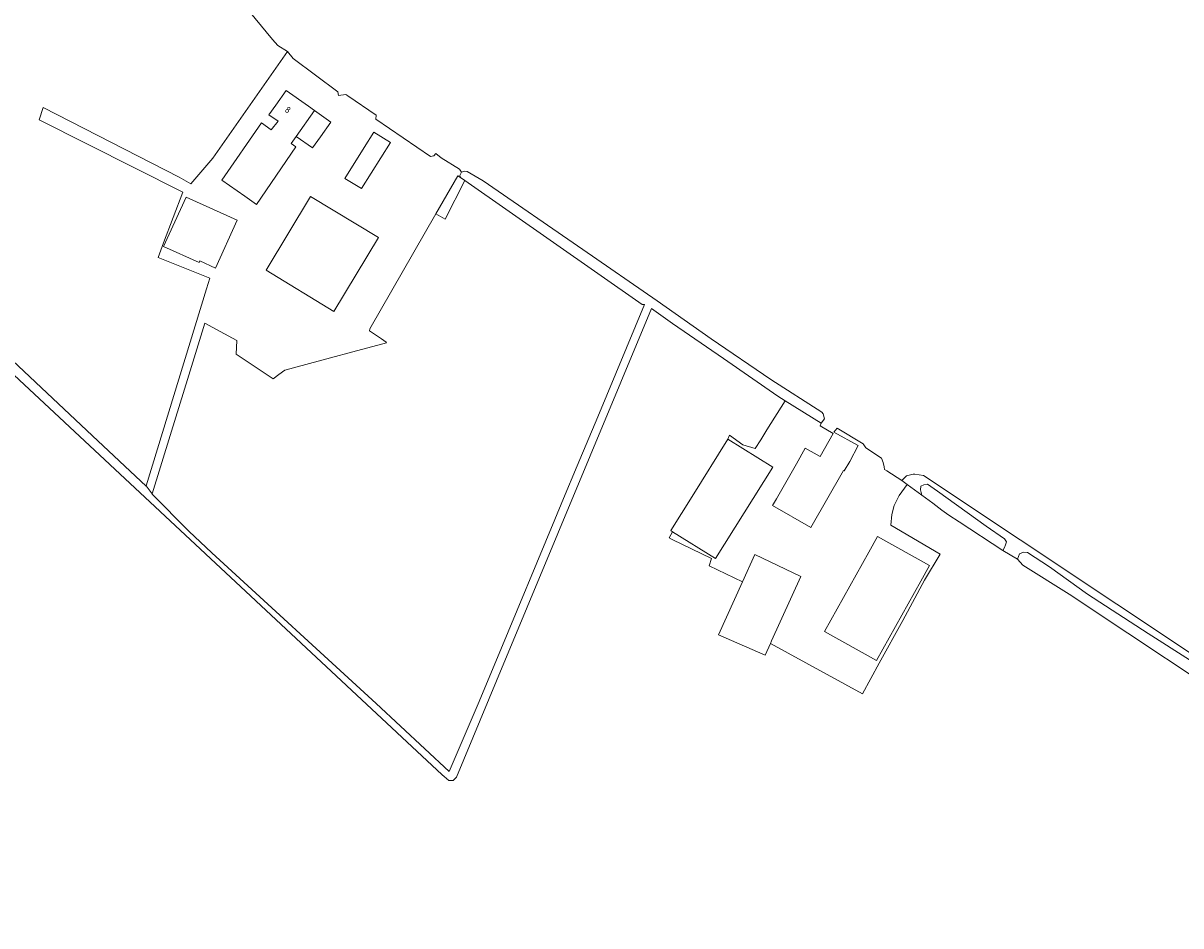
# Model space of a CAD drawing. Header units: metres. Extents: x 168032 to 180145, y 382923 to 399665.
# Tile 290 of 293: x 169196 to 169519, y 398409 to 398660. Entities that reach past the tile are written whole.
import ezdxf
from ezdxf.enums import TextEntityAlignment as Align

# ---------------------------------------------------------------- set-up
doc = ezdxf.new("R2010")
doc.units = ezdxf.units.M
for name, color, linetype, lineweight in [('B-WE-GR-BOUWLAND-GV', 8, 'Continuous', 18), ('B-WE-GR-GRAS-GV', 8, 'Continuous', 18), ('B-WE-GR-HAAG-G', 8, 'GR-HAAG1', 18), ('B-WE-IE-TERREINAFSCHEIDING_KUNSTMATIG_HEKWERK-G', 8, 'IE-TERREINAFSCHEIDING-KUNSTMATIG', 18), ('B-WE-OG-BEBOUWING-GV', 8, 'Continuous', 18), ('B-WE-OG-BEBOUWING-T18', 8, 'Continuous', 18), ('B-WE-OG-TERREIN_ERF-GV', 8, 'Continuous', 18), ('B-WE-OG-WATER_GREPPEL-GV', 8, 'Continuous', 18), ('B-WE-OG-WEG-GV', 8, 'Continuous', 18)]:
    doc.layers.add(name, color=color, linetype=linetype, lineweight=lineweight)
doc.styles.add('NLCS-ISO-M200-T18', font='NLCS-ISO.ttf', dxfattribs={"height": 0.36})
doc.linetypes.add('GR-HAAG1', pattern='A,6,[176,NLCS.SHX,S=0.125,R=0,X=0,Y=0],-2', length=8)
doc.linetypes.add('IE-TERREINAFSCHEIDING-KUNSTMATIG', pattern='A,4,[82,NLCS.SHX,S=0.75,R=90,X=0,Y=0],4,-2', length=10)

msp = doc.modelspace()

# ---------------------------------------------------------------- linework, layer by layer
at = {"layer": 'B-WE-GR-BOUWLAND-GV', "flags": 128}
msp.add_lwpolyline([(169525.17, 398476.003), (169503.853, 398490.108), (169487.54, 398501.028), (169474.634, 398509.071), (169473.208, 398510.781), (169469.123, 398513.19), (169456.951, 398521.122), (169454.09, 398522.987), (169452.146, 398524.448), (169449.561, 398526.392), (169446.496, 398528.57), (169442.41, 398531.574), (169440.226, 398528.539), (169438.855, 398525.687), (169438.224, 398523.227), (169437.927, 398520.264), (169451.611, 398512.134), (169447.307, 398504.891), (169441.27, 398493.637), (169434.629, 398481.754), (169429.981, 398473.28), (169404.381, 398487.321), (169402.892, 398484.028), (169389.96, 398489.666), (169396.625, 398504.478), (169387.275, 398508.88), (169387.937, 398510.997), (169377.036, 398516.263), (169376.163, 398516.685), (169377.098, 398518.408), (169376.621, 398518.706), (169382.545, 398528.21), (169392.52, 398544.212), (169393.001, 398545.27), (169396.668, 398542.615), (169400.107, 398541.556), (169401.676, 398544.045), (169403.401, 398546.784), (169408.523, 398554.877), (169406.441, 398556.179), (169391.331, 398566.691), (169377.124, 398576.369), (169371.234, 398580.577), (169328.108, 398476.869), (169316.97, 398450.084), (169316.018, 398449.078), (169314.801, 398449.078), (169313.487, 398450.204), (169312.948, 398450.666), (169168.433, 398585.604)], dxfattribs=at)
at = {"layer": 'B-WE-GR-GRAS-GV', "flags": 128}
msp.add_lwpolyline([(169183.778, 398575.05), (169215.644, 398545.128), (169230.55, 398531.132), (169230.578, 398531.224), (169247.344, 398586.025), (169248.277, 398589.076), (169233.857, 398594.765), (169235.418, 398598.909), (169240.736, 398613.021), (169200.735, 398633.174), (169201.871, 398636.583), (169239.775, 398617.184), (169242.98, 398615.293), (169249.156, 398622.465), (169269.942, 398652.155), (169267.216, 398653.865), (169265.712, 398655.489), (169235.914, 398691.689)], dxfattribs=at)
msp.add_lwpolyline([(169369.33, 398581.701), (169368.681, 398581.709), (169319.26, 398616.235), (169313.768, 398605.514), (169311.225, 398606.913), (169292.792, 398574.911), (169292.779, 398574.38), (169296.108, 398572.096), (169297.425, 398571.192), (169297.496, 398570.985), (169288.105, 398568.484), (169281.869, 398566.823), (169269.185, 398563.445), (169267.515, 398562.202), (169265.874, 398560.981), (169255.636, 398567.889), (169255.759, 398571.713), (169254.553, 398572.367), (169246.878, 398576.524), (169242.415, 398562.049), (169237.231, 398545.232), (169237.231, 398545.231), (169232.229, 398529.006), (169232.199, 398528.909), (169242.462, 398518.598), (169248.813, 398512.512), (169294.585, 398470.576), (169314.958, 398451.658), (169323.028, 398470.444), (169328.873, 398484.523), (169344.359, 398521.822), (169346.797, 398527.696), (169350.545, 398536.722), (169356.273, 398550.437)], close=True, dxfattribs=at)
at = {"layer": 'B-WE-GR-HAAG-G', "flags": 128}
msp.add_lwpolyline([(169269.942, 398652.155), (169249.156, 398622.465), (169242.98, 398615.293)], dxfattribs=at)
at = {"layer": 'B-WE-IE-TERREINAFSCHEIDING_KUNSTMATIG_HEKWERK-G', "flags": 128}
msp.add_lwpolyline([(169368.681, 398581.709), (169319.26, 398616.235), (169318.058, 398617.074), (169317.359, 398617.563), (169311.225, 398606.913), (169292.792, 398574.911), (169292.779, 398574.38), (169296.108, 398572.096), (169297.425, 398571.192)], dxfattribs=at)
at = {"layer": 'B-WE-OG-BEBOUWING-GV', "flags": 128}
for points in [[(169270.967, 398626.535), (169272.347, 398628.531), (169277.429, 398635.727), (169275.752, 398636.911), (169269.522, 398641.311), (169266.631, 398637.221), (169264.749, 398634.559), (169267.291, 398632.763), (169265.402, 398630.365), (169262.642, 398632.265), (169251.601, 398616.371), (169258.043, 398611.834), (169261.248, 398609.577), (169272.275, 398625.634)], [(169277.429, 398635.727), (169272.347, 398628.531), (169276.902, 398625.314), (169279.102, 398628.431), (169281.982, 398632.511)], [(169295.92, 398622.541), (169298.582, 398626.781), (169293.931, 398629.681), (169291.282, 398625.451), (169285.891, 398616.841), (169290.548, 398613.984)], [(169255.932, 398605.193), (169241.661, 398611.639), (169235.419, 398597.82), (169245.3, 398593.357), (169245.515, 398593.835), (169249.906, 398591.851)], [(169295.269, 398600.348), (169276.359, 398611.786), (169263.927, 398591.236), (169282.837, 398579.796)], [(169405.02, 398536.421), (169392.52, 398544.212), (169382.545, 398528.21), (169376.621, 398518.706), (169377.098, 398518.408), (169389.121, 398510.915)], [(169402.892, 398484.028), (169404.381, 398487.321), (169404.714, 398488.057), (169412.816, 398505.975), (169400.038, 398512.063), (169396.625, 398504.478), (169389.96, 398489.666)]]:
    msp.add_lwpolyline(points, close=True, dxfattribs=at)
at = {"layer": 'B-WE-OG-TERREIN_ERF-GV', "flags": 128}
for points in [[(169311.225, 398606.913), (169317.359, 398617.563), (169318.058, 398617.074), (169317.93, 398617.612), (169318.345, 398618.529), (169317.773, 398619.393), (169312.651, 398622.551), (169311.247, 398623.716), (169310.622, 398623.097), (169309.696, 398622.899), (169294.548, 398633.284), (169294.588, 398634.457), (169286.709, 398639.809), (169286.161, 398640.233), (169284.144, 398639.936), (169283.962, 398640.904), (169271.452, 398650.262), (169269.942, 398652.155), (169249.156, 398622.465), (169242.98, 398615.293), (169239.775, 398617.184), (169201.871, 398636.583), (169200.735, 398633.174), (169240.736, 398613.021), (169235.418, 398598.909), (169233.857, 398594.765), (169248.277, 398589.076), (169247.344, 398586.025), (169230.578, 398531.224), (169232.229, 398529.006), (169237.231, 398545.231), (169237.231, 398545.232), (169242.415, 398562.049), (169246.878, 398576.524), (169254.553, 398572.367), (169255.759, 398571.713), (169255.636, 398567.889), (169265.874, 398560.981), (169267.515, 398562.202), (169269.185, 398563.445), (169281.869, 398566.823), (169288.105, 398568.484), (169297.496, 398570.985), (169297.425, 398571.192), (169296.108, 398572.096), (169292.779, 398574.38), (169292.792, 398574.911)], [(169258.043, 398611.834), (169251.601, 398616.371), (169262.642, 398632.265), (169265.402, 398630.365), (169267.291, 398632.763), (169264.749, 398634.559), (169266.631, 398637.221), (169269.522, 398641.311), (169275.752, 398636.911), (169277.429, 398635.727), (169281.982, 398632.511), (169279.102, 398628.431), (169276.902, 398625.314), (169272.347, 398628.531), (169270.967, 398626.535), (169272.275, 398625.634), (169261.248, 398609.577)], [(169291.282, 398625.451), (169293.931, 398629.681), (169298.582, 398626.781), (169295.92, 398622.541), (169290.548, 398613.984), (169285.891, 398616.841)], [(169255.932, 398605.193), (169249.906, 398591.851), (169245.515, 398593.835), (169245.3, 398593.357), (169235.419, 398597.82), (169241.661, 398611.639)], [(169263.927, 398591.236), (169276.359, 398611.786), (169295.269, 398600.348), (169282.837, 398579.796)], [(169396.625, 398504.478), (169400.038, 398512.063), (169412.816, 398505.975), (169404.714, 398488.057), (169404.381, 398487.321), (169429.981, 398473.28), (169434.629, 398481.754), (169441.27, 398493.637), (169447.307, 398504.891), (169451.611, 398512.134), (169437.927, 398520.264), (169438.224, 398523.227), (169438.855, 398525.687), (169440.226, 398528.539), (169442.41, 398531.574), (169440.967, 398532.635), (169436.783, 398535.384), (169436.181, 398535.731), (169436.023, 398536.525), (169435.745, 398537.715), (169435.308, 398538.866), (169430.982, 398541.803), (169430.182, 398542.848), (169422.912, 398547.282), (169422.022, 398546.101), (169428.84, 398542.381), (169426.44, 398537.991), (169424.87, 398535.409), (169424.721, 398535.494), (169415.669, 398519.599), (169404.971, 398525.691), (169406.032, 398527.554), (169411.631, 398537.331), (169414.082, 398541.691), (169418.262, 398539.341), (169421.827, 398545.751), (169418.253, 398547.941), (169418.474, 398548.652), (169408.523, 398554.877), (169403.401, 398546.784), (169401.676, 398544.045), (169400.107, 398541.556), (169396.668, 398542.615), (169393.001, 398545.27), (169392.52, 398544.212), (169405.02, 398536.421), (169389.121, 398510.915), (169377.098, 398518.408), (169376.163, 398516.685), (169377.036, 398516.263), (169387.937, 398510.997), (169387.275, 398508.88)], [(169446.221, 398504.621), (169433.895, 398482.567), (169419.434, 398490.657), (169431.77, 398512.711), (169434.211, 398517.071), (169448.672, 398508.981)]]:
    msp.add_lwpolyline(points, close=True, dxfattribs=at)
at = {"layer": 'B-WE-OG-WATER_GREPPEL-GV', "flags": 128}
msp.add_lwpolyline([(169168.433, 398585.604), (169312.948, 398450.666), (169313.487, 398450.204), (169314.801, 398449.078), (169316.018, 398449.078), (169316.97, 398450.084), (169328.108, 398476.869), (169371.234, 398580.577), (169377.124, 398576.369), (169391.331, 398566.691), (169406.441, 398556.179), (169408.523, 398554.877), (169418.474, 398548.652), (169419.403, 398549.84), (169419.048, 398551.232), (169418.689, 398551.668), (169404.505, 398560.764), (169387.844, 398572.157), (169372.799, 398582.73), (169352.163, 398596.997), (169324.366, 398616.144), (169319.954, 398618.776), (169319.072, 398618.883), (169318.345, 398618.529), (169317.93, 398617.612), (169318.058, 398617.074), (169319.26, 398616.235), (169368.681, 398581.709), (169369.33, 398581.701), (169356.273, 398550.437), (169350.545, 398536.722), (169346.797, 398527.696), (169344.359, 398521.822), (169328.873, 398484.523), (169323.028, 398470.444), (169314.958, 398451.658), (169294.585, 398470.576), (169248.813, 398512.512), (169242.462, 398518.598), (169232.199, 398528.909), (169232.229, 398529.006), (169230.578, 398531.224), (169230.55, 398531.132), (169215.644, 398545.128), (169183.778, 398575.05)], dxfattribs=at)
at = {"layer": 'B-WE-OG-WEG-GV', "flags": 128}
for points in [[(169635.392, 398408.628), (169447.006, 398534.05), (169444.603, 398534.431), (169444.13, 398534.398), (169442.274, 398533.983), (169440.967, 398532.635)], [(169440.967, 398532.635), (169442.41, 398531.574), (169446.496, 398528.57), (169446.143, 398530.06), (169446.254, 398531.063), (169447.081, 398531.493), (169448.091, 398531.697), (169450.892, 398529.718), (169464.45, 398519.954), (169469.554, 398516.444), (169470.077, 398515.635), (169469.82, 398514.75), (169469.509, 398513.998), (169469.123, 398513.19), (169473.208, 398510.781), (169473.767, 398512.289), (169474.83, 398512.731), (169475.981, 398512.588), (169482.084, 398508.622), (169492.699, 398500.994), (169509.595, 398490.031), (169532.614, 398475.358)]]:
    msp.add_lwpolyline(points, dxfattribs=at)

# ---------------------------------------------------------------- texts
at = {"layer": 'B-WE-OG-BEBOUWING-T18', "style": 'NLCS-ISO-M200-T18'}
msp.add_text('8', height=1.8, rotation=324.8, dxfattribs=at).set_placement((169270.01, 398635.915), align=Align.MIDDLE)

doc.saveas('drawing.dxf')
